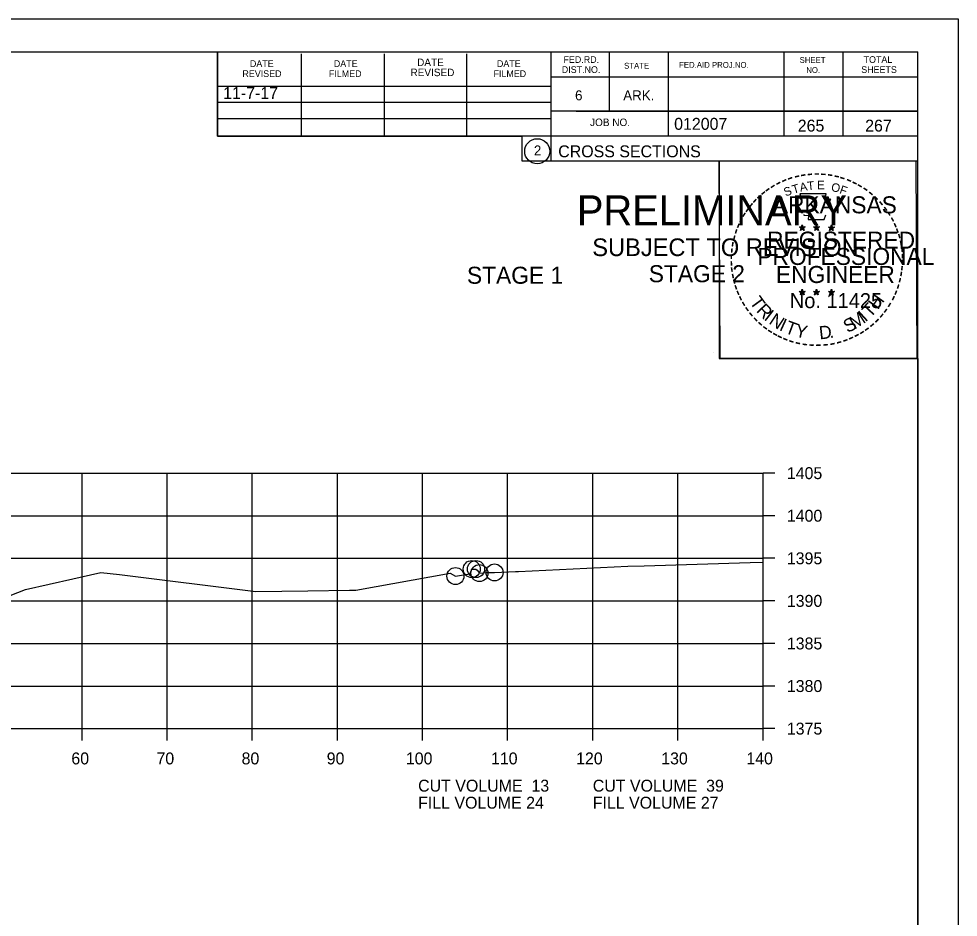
# Model space of a CAD drawing. Extents: x 1374311 to 1383814, y 384102 to 406278.
# Drawn here: x 1382773.4 to 1382883.8, y 387573.8 to 387679.3 of the extents above; entities that cross this region are included whole.
import ezdxf

# ---------------------------------------------------------------- set-up
doc = ezdxf.new("R2010")
doc.units = 0
for name, color, linetype in [('R_Axis', 7, 'Continuous'), ('R_Axis Annot', 7, 'Continuous'), ('R_Border', 7, 'Continuous'), ('R_Border PE', 7, 'Continuous'), ('R_Border Prem', 7, 'Continuous'), ('R_Exist Surface', 7, 'Continuous'), ('R_Fin Surface', 7, 'Continuous'), ('R_Grid', 7, 'Continuous'), ('R_No Plot', 7, 'Continuous'), ('R_Water', 7, 'Continuous')]:
    doc.layers.add(name, color=color, linetype=linetype)

msp = doc.modelspace()

# ---------------------------------------------------------------- linework, layer by layer
at = {"layer": 'R_Axis'}
for p, q in [((1382860.86, 387595.93), (1382860.86, 387625.93)), ((1382862.26, 387625.93), (1382860.86, 387625.93)), ((1382862.26, 387620.93), (1382860.86, 387620.93)), ((1382862.26, 387615.93), (1382860.86, 387615.93)), ((1382862.26, 387610.93), (1382860.86, 387610.93)), ((1382862.26, 387605.93), (1382860.86, 387605.93)), ((1382862.26, 387600.93), (1382860.86, 387600.93)), ((1382580.86, 387595.93), (1382860.86, 387595.93)), ((1382780.86, 387594.53), (1382780.86, 387595.93)), ((1382790.86, 387594.53), (1382790.86, 387595.93)), ((1382800.86, 387594.53), (1382800.86, 387595.93)), ((1382810.86, 387594.53), (1382810.86, 387595.93)), ((1382820.86, 387594.53), (1382820.86, 387595.93)), ((1382830.86, 387594.53), (1382830.86, 387595.93)), ((1382840.86, 387594.53), (1382840.86, 387595.93)), ((1382850.86, 387594.53), (1382850.86, 387595.93)), ((1382860.86, 387594.53), (1382860.86, 387595.93)), ((1382862.26, 387595.93), (1382860.86, 387595.93))]:
    msp.add_line(p, q, dxfattribs=at)
at = {"layer": 'R_Border'}
for p, q in [((1382562.86, 387675.39), (1382879.04, 387675.39)), ((1382796.78, 387665.51), (1382796.78, 387675.39)), ((1382806.64, 387665.51), (1382806.64, 387675.19)), ((1382816.4, 387665.51), (1382816.4, 387675.19)), ((1382826.08, 387665.51), (1382826.08, 387675.19)), ((1382835.94, 387675.39), (1382835.94, 387662.59)), ((1382842.78, 387675.39), (1382842.78, 387668.45)), ((1382849.72, 387675.39), (1382849.72, 387665.51)), ((1382863.3, 387675.39), (1382863.3, 387665.51)), ((1382870.24, 387675.39), (1382870.24, 387665.51)), ((1382879.04, 387469.93), (1382879.04, 387675.39)), ((1382879.04, 387672.45), (1382835.94, 387672.45)), ((1382879.04, 387672.47), (1382879.04, 387672.47)), ((1382796.78, 387671.37), (1382835.94, 387671.37)), ((1382796.78, 387669.51), (1382835.94, 387669.51)), ((1382879.04, 387668.45), (1382835.94, 387668.45)), ((1382838.9, 387668.45), (1382879.04, 387668.45)), ((1382796.78, 387665.51), (1382796.78, 387667.57)), ((1382796.78, 387667.57), (1382835.94, 387667.57)), ((1382879.04, 387665.51), (1382796.78, 387665.51)), ((1382835.94, 387662.59), (1382879.04, 387662.59))]:
    msp.add_line(p, q, dxfattribs=at)
msp.add_circle((1382834.33, 387663.73), 1.47, dxfattribs=at)
at = {"layer": 'R_Border PE'}
for p, q in [((1382865.13, 387654.85), (1382865.47, 387654.73)), ((1382865.13, 387654.85), (1382865.38, 387654.8)), ((1382865.13, 387654.85), (1382865.36, 387654.72)), ((1382865.26, 387654.44), (1382865.47, 387654.73)), ((1382865.26, 387654.44), (1382865.38, 387654.68)), ((1382865.26, 387654.44), (1382865.47, 387654.65)), ((1382865.47, 387655.1), (1382865.43, 387654.85)), ((1382865.47, 387654.73), (1382865.47, 387655.1)), ((1382865.47, 387655.1), (1382865.52, 387654.85)), ((1382865.82, 387654.85), (1382865.47, 387654.73)), ((1382865.69, 387654.44), (1382865.47, 387654.73)), ((1382865.69, 387654.44), (1382865.47, 387654.65)), ((1382865.82, 387654.85), (1382865.54, 387654.8)), ((1382865.69, 387654.44), (1382865.55, 387654.73)), ((1382865.82, 387654.85), (1382865.62, 387654.74)), ((1382866.8, 387654.85), (1382867.14, 387654.73)), ((1382866.8, 387654.85), (1382867.05, 387654.8)), ((1382866.8, 387654.85), (1382867.03, 387654.72)), ((1382866.93, 387654.44), (1382867.14, 387654.73)), ((1382866.93, 387654.44), (1382867.05, 387654.68)), ((1382866.93, 387654.44), (1382867.14, 387654.65)), ((1382867.14, 387655.1), (1382867.1, 387654.85)), ((1382867.14, 387654.73), (1382867.14, 387655.1)), ((1382867.14, 387655.1), (1382867.19, 387654.85)), ((1382867.49, 387654.85), (1382867.14, 387654.73)), ((1382867.36, 387654.44), (1382867.14, 387654.73)), ((1382867.36, 387654.44), (1382867.14, 387654.65)), ((1382867.49, 387654.85), (1382867.21, 387654.8)), ((1382867.36, 387654.44), (1382867.22, 387654.73)), ((1382867.49, 387654.85), (1382867.29, 387654.74)), ((1382868.56, 387654.83), (1382868.91, 387654.72)), ((1382868.56, 387654.83), (1382868.81, 387654.79)), ((1382868.56, 387654.83), (1382868.8, 387654.71)), ((1382868.69, 387654.43), (1382868.91, 387654.72)), ((1382868.69, 387654.43), (1382868.82, 387654.67)), ((1382868.69, 387654.43), (1382868.91, 387654.64)), ((1382868.91, 387655.09), (1382868.87, 387654.84)), ((1382868.91, 387654.72), (1382868.91, 387655.09)), ((1382868.91, 387655.09), (1382868.96, 387654.84)), ((1382869.26, 387654.83), (1382868.91, 387654.72)), ((1382869.12, 387654.43), (1382868.91, 387654.72)), ((1382869.12, 387654.43), (1382868.91, 387654.64)), ((1382869.26, 387654.83), (1382868.97, 387654.78)), ((1382869.12, 387654.43), (1382868.98, 387654.72)), ((1382869.26, 387654.83), (1382869.05, 387654.73)), ((1382865.12, 387647.27), (1382865.47, 387647.16)), ((1382865.12, 387647.27), (1382865.37, 387647.23)), ((1382865.12, 387647.27), (1382865.36, 387647.15)), ((1382865.25, 387646.86), (1382865.47, 387647.16)), ((1382865.25, 387646.86), (1382865.38, 387647.11)), ((1382865.25, 387646.86), (1382865.47, 387647.08)), ((1382865.47, 387647.53), (1382865.43, 387647.27)), ((1382865.47, 387647.16), (1382865.47, 387647.53)), ((1382865.47, 387647.53), (1382865.52, 387647.28)), ((1382865.82, 387647.27), (1382865.47, 387647.16)), ((1382865.68, 387646.86), (1382865.47, 387647.16)), ((1382865.68, 387646.86), (1382865.47, 387647.08)), ((1382865.82, 387647.27), (1382865.53, 387647.22)), ((1382865.68, 387646.86), (1382865.55, 387647.16)), ((1382865.82, 387647.27), (1382865.61, 387647.17)), ((1382866.79, 387647.27), (1382867.14, 387647.16)), ((1382866.79, 387647.27), (1382867.04, 387647.23)), ((1382866.79, 387647.27), (1382867.03, 387647.15)), ((1382866.92, 387646.86), (1382867.14, 387647.16)), ((1382866.92, 387646.86), (1382867.05, 387647.11)), ((1382866.92, 387646.86), (1382867.14, 387647.08)), ((1382867.14, 387647.53), (1382867.1, 387647.27)), ((1382867.14, 387647.16), (1382867.14, 387647.53)), ((1382867.14, 387647.53), (1382867.19, 387647.28)), ((1382867.49, 387647.27), (1382867.14, 387647.16)), ((1382867.35, 387646.86), (1382867.14, 387647.16)), ((1382867.35, 387646.86), (1382867.14, 387647.08)), ((1382867.49, 387647.27), (1382867.2, 387647.22)), ((1382867.35, 387646.86), (1382867.22, 387647.16)), ((1382867.49, 387647.27), (1382867.28, 387647.17)), ((1382868.56, 387647.26), (1382868.91, 387647.15)), ((1382868.56, 387647.26), (1382868.81, 387647.22)), ((1382868.56, 387647.26), (1382868.79, 387647.14)), ((1382868.69, 387646.85), (1382868.91, 387647.15)), ((1382868.69, 387646.85), (1382868.82, 387647.1)), ((1382868.69, 387646.85), (1382868.9, 387647.07)), ((1382868.91, 387647.52), (1382868.87, 387647.26)), ((1382869.12, 387646.85), (1382868.9, 387647.07)), ((1382868.91, 387647.15), (1382868.91, 387647.52)), ((1382868.91, 387647.52), (1382868.96, 387647.27)), ((1382869.25, 387647.26), (1382868.91, 387647.15)), ((1382869.12, 387646.85), (1382868.91, 387647.15)), ((1382869.25, 387647.26), (1382868.97, 387647.21)), ((1382869.12, 387646.85), (1382868.98, 387647.15)), ((1382869.25, 387647.26), (1382869.05, 387647.16))]:
    msp.add_line(p, q, dxfattribs=at)
for points in [[(1382865.17, 387658.72), (1382865.44, 387657.9)], [(1382868.68, 387657.8), (1382868.82, 387658.09), (1382868.13, 387658.06), (1382868.28, 387658.72), (1382865.17, 387658.72)], [(1382865.66, 387656.3), (1382865.66, 387656.21), (1382866.22, 387656.19), (1382866.17, 387655.72), (1382868.04, 387655.72), (1382868.24, 387656.26)], [(1382865.47, 387655.1), (1382865.69, 387654.44), (1382865.13, 387654.85), (1382865.82, 387654.85), (1382865.26, 387654.44), (1382865.47, 387655.1)], [(1382867.14, 387655.1), (1382867.36, 387654.44), (1382866.8, 387654.85), (1382867.49, 387654.85), (1382866.93, 387654.44), (1382867.14, 387655.1)], [(1382868.91, 387655.09), (1382869.12, 387654.43), (1382868.56, 387654.83), (1382869.26, 387654.83), (1382868.69, 387654.43), (1382868.91, 387655.09)], [(1382865.47, 387647.53), (1382865.68, 387646.86), (1382865.12, 387647.27), (1382865.82, 387647.27), (1382865.25, 387646.86), (1382865.47, 387647.53)], [(1382867.14, 387647.53), (1382867.35, 387646.86), (1382866.79, 387647.27), (1382867.49, 387647.27), (1382866.92, 387646.86), (1382867.14, 387647.53)], [(1382868.91, 387647.52), (1382869.12, 387646.85), (1382868.56, 387647.26), (1382869.25, 387647.26), (1382868.69, 387646.85), (1382868.91, 387647.52)]]:
    msp.add_lwpolyline(points, dxfattribs=at)
for centre, radius in [((1382865.47, 387654.73), 0.172), ((1382865.47, 387654.73), 0.145), ((1382865.47, 387654.73), 0.116), ((1382865.47, 387654.73), 0.0991), ((1382865.47, 387654.73), 0.0747), ((1382865.47, 387654.73), 0.0495), ((1382865.47, 387654.73), 0.0296), ((1382867.14, 387654.73), 0.172), ((1382867.14, 387654.73), 0.145), ((1382867.14, 387654.73), 0.116), ((1382867.14, 387654.73), 0.0991), ((1382867.14, 387654.73), 0.0747), ((1382867.14, 387654.73), 0.0495), ((1382867.14, 387654.73), 0.0296), ((1382868.91, 387654.72), 0.172), ((1382868.91, 387654.72), 0.145), ((1382868.91, 387654.72), 0.116), ((1382868.91, 387654.72), 0.0991), ((1382868.91, 387654.72), 0.0747), ((1382868.91, 387654.72), 0.0495), ((1382868.91, 387654.72), 0.0296), ((1382865.47, 387647.16), 0.172), ((1382865.47, 387647.16), 0.145), ((1382865.47, 387647.16), 0.116), ((1382865.47, 387647.16), 0.0991), ((1382865.47, 387647.16), 0.0747), ((1382865.47, 387647.16), 0.0495), ((1382865.47, 387647.16), 0.0296), ((1382867.14, 387647.16), 0.172), ((1382867.14, 387647.16), 0.145), ((1382867.14, 387647.16), 0.116), ((1382867.14, 387647.16), 0.0991), ((1382867.14, 387647.16), 0.0747), ((1382867.14, 387647.16), 0.0495), ((1382867.14, 387647.16), 0.0296), ((1382868.91, 387647.15), 0.172), ((1382868.91, 387647.15), 0.145), ((1382868.91, 387647.15), 0.116), ((1382868.91, 387647.15), 0.0991), ((1382868.91, 387647.15), 0.0747), ((1382868.91, 387647.15), 0.0495), ((1382868.91, 387647.15), 0.0296)]:
    msp.add_circle(centre, radius, dxfattribs=at)
at = {"layer": 'R_Exist Surface'}
msp.add_lwpolyline([(1382770.38, 387610.77), (1382774.22, 387612.26), (1382779.78, 387613.53), (1382783.08, 387614.27), (1382785.25, 387614.04), (1382801.26, 387612.03), (1382807.37, 387612.13), (1382812.27, 387612.19), (1382813.02, 387612.17), (1382824.11, 387614.19), (1382824.73, 387613.85), (1382826.43, 387614.12), (1382826.48, 387614.22), (1382826.64, 387614.67), (1382826.97, 387614.67), (1382827.14, 387614.67), (1382827.26, 387614.52), (1382827.54, 387614.19), (1382828.42, 387614.25), (1382829.32, 387614.27), (1382831.77, 387614.38), (1382832.13, 387614.39), (1382844.96, 387614.99), (1382846.88, 387615.05), (1382859.36, 387615.43), (1382860.86, 387615.46)], dxfattribs=at)
at = {"layer": 'R_Grid'}
for p, q in [((1382580.86, 387625.93), (1382860.86, 387625.93)), ((1382780.86, 387595.93), (1382780.86, 387625.93)), ((1382790.86, 387595.93), (1382790.86, 387625.93)), ((1382800.86, 387595.93), (1382800.86, 387625.93)), ((1382810.86, 387595.93), (1382810.86, 387625.93)), ((1382820.86, 387595.93), (1382820.86, 387625.93)), ((1382830.86, 387595.93), (1382830.86, 387625.93)), ((1382840.86, 387595.93), (1382840.86, 387625.93)), ((1382850.86, 387595.93), (1382850.86, 387625.93)), ((1382860.86, 387595.93), (1382860.86, 387625.93)), ((1382580.86, 387620.93), (1382860.86, 387620.93)), ((1382580.86, 387615.93), (1382860.86, 387615.93)), ((1382580.86, 387610.93), (1382860.86, 387610.93)), ((1382580.86, 387605.93), (1382860.86, 387605.93)), ((1382580.86, 387600.93), (1382860.86, 387600.93)), ((1382580.86, 387595.93), (1382860.86, 387595.93))]:
    msp.add_line(p, q, dxfattribs=at)
at = {"layer": 'R_No Plot'}
for p, q in [((1382550.46, 387679.29), (1382883.79, 387679.29)), ((1382855.08, 387640.14), (1382855.08, 387640.14))]:
    msp.add_line(p, q, dxfattribs=at)
for points in [[(1382550.45, 387679.29), (1382883.79, 387679.29), (1382883.79, 387465.95), (1382550.45, 387465.95)], [(1382796.78, 387675.39), (1382796.78, 387665.51), (1382832.51, 387665.51), (1382832.51, 387662.59), (1382855.71, 387662.59), (1382855.71, 387639.38), (1382879.04, 387639.38), (1382879.04, 387469.93), (1382562.86, 387469.93), (1382562.86, 387675.39)], [(1382855.71, 387662.62), (1382878.81, 387662.62), (1382878.93, 387639.38), (1382855.83, 387639.38)]]:
    msp.add_lwpolyline(points, close=True, dxfattribs=at)
for centre in [(1382826.64, 387614.67), (1382827.14, 387614.67), (1382827.54, 387614.19), (1382829.32, 387614.27), (1382824.73, 387613.85)]:
    msp.add_circle(centre, 1, dxfattribs=at)

# ---------------------------------------------------------------- texts
at = {"layer": 'R_Axis Annot'}
for s, p in [('1405', (1382863.66, 387625.23)), ('1400', (1382863.66, 387620.23)), ('1395', (1382863.66, 387615.23)), ('1390', (1382863.66, 387610.23)), ('1385', (1382863.66, 387605.23)), ('1380', (1382863.66, 387600.23)), ('1375', (1382863.66, 387595.23)), ('60', (1382779.6, 387591.73)), ('70', (1382789.6, 387591.73)), ('80', (1382799.6, 387591.73)), ('90', (1382809.6, 387591.73)), ('100', (1382818.9, 387591.73)), ('110', (1382828.9, 387591.73)), ('120', (1382838.9, 387591.73)), ('130', (1382848.9, 387591.73)), ('140', (1382858.9, 387591.73)), ('CUT VOLUME  13', (1382820.34, 387588.53)), ('CUT VOLUME  39', (1382840.86, 387588.53)), ('FILL VOLUME 24', (1382820.34, 387586.53)), ('FILL VOLUME 27', (1382840.86, 387586.53))]:
    msp.add_text(s, height=1.4, dxfattribs=at).set_placement(p)
at = {"layer": 'R_Border'}
for s, height, p in [('DATE', 0.879, (1382820.22, 387673.73)), ('FED.RD.', 0.782, (1382837.42, 387674.11)), ('SHEET', 0.684, (1382865.16, 387674.11)), ('TOTAL', 0.782, (1382872.68, 387674.11)), ('DATE', 0.782, (1382800.58, 387673.63)), ('DATE', 0.782, (1382810.44, 387673.63)), ('REVISED', 0.879, (1382819.44, 387672.55)), ('DATE', 0.782, (1382829.6, 387673.63)), ('DIST.NO.', 0.782, (1382837.22, 387672.93)), ('STATE', 0.684, (1382844.54, 387673.43)), ('FED.AID PROJ.NO.', 0.684, (1382851, 387673.53)), ('NO.', 0.684, (1382865.94, 387672.93)), ('SHEETS', 0.782, (1382872.4, 387672.93)), ('REVISED', 0.782, (1382799.7, 387672.45)), ('FILMED', 0.782, (1382809.86, 387672.45)), ('FILMED', 0.782, (1382829.2, 387672.45)), ('6', 1.17, (1382838.78, 387669.71)), ('ARK.', 1.172, (1382844.44, 387669.71)), ('JOB NO.', 0.879, (1382840.54, 387666.69)), ('012007', 1.4, (1382850.42, 387666.25)), ('2', 1.17, (1382833.94, 387663.24)), ('CROSS SECTIONS', 1.4, (1382836.8, 387663.02))]:
    msp.add_text(s, height=height, rotation=360, dxfattribs=at).set_placement(p)
at = {"layer": 'R_Border PE'}
for s, height, rotation, p in [('-', 1.6, 28.7918, (1382862.65, 387659.26)), ('-', 1.6, 24.3072, (1382863.28, 387659.58)), ('-', 1.6, 19.1761, (1382863.91, 387659.85)), ('-', 1.6, 13.6301, (1382864.66, 387660.09)), ('-', 1.6, 10.2193, (1382865.34, 387660.25)), ('T', 1, 6.0228, (1382866.11, 387659.15)), ('-', 1.6, 5.8968, (1382866.07, 387660.36)), ('-', 1.6, 0.1862, (1382866.84, 387660.44)), ('E', 1, 0.8323, (1382867.22, 387659.26)), ('-', 1.6, 357.743, (1382867.57, 387660.42)), ('-', 1.6, 352.1617, (1382868.31, 387660.37)), ('-', 1.6, 347.2049, (1382869.03, 387660.25)), ('-', 1.6, 342.3362, (1382869.66, 387660.1)), ('-', 1.6, 337.8551, (1382870.4, 387659.87)), ('-', 1.6, 334.1211, (1382871.03, 387659.6)), ('-', 1.6, 38.9507, (1382861, 387658.12)), ('-', 1.6, 36.2317, (1382861.47, 387658.5)), ('-', 1.6, 34.0636, (1382862.05, 387658.89)), ('S', 1, 21.594, (1382863.52, 387658.4)), ('T', 1, 16.4036, (1382864.44, 387658.73)), ('A', 1, 11.2132, (1382865.26, 387658.98)), ('O', 1, 350.4515, (1382868.82, 387659.05)), ('F', 1, 340.0707, (1382869.77, 387658.82)), ('-', 1.6, 329.6409, (1382871.61, 387659.32)), ('-', 1.6, 325.8627, (1382872.25, 387658.96)), ('-', 1.6, 48.423, (1382860.12, 387657.23)), ('-', 1.6, 42.9622, (1382860.56, 387657.7)), ('ARKANSAS', 2, 360, (1382862.02, 387656.44)), ('-', 1.6, 320.5297, (1382872.86, 387658.53)), ('-', 1.6, 315.5786, (1382873.46, 387658.05)), ('-', 1.6, 54.2325, (1382859.3, 387656.17)), ('-', 1.6, 50.6142, (1382859.71, 387656.74)), ('-', 1.6, 309.8797, (1382874.03, 387657.5)), ('-', 1.6, 306.6522, (1382874.56, 387656.89)), ('-', 1.6, 62.8713, (1382858.66, 387655.03)), ('-', 1.6, 58.0706, (1382858.97, 387655.65)), ('-', 1.4, 303.6753, (1382875.04, 387656.33)), ('-', 1.6, 299.6684, (1382875.36, 387655.72)), ('-', 1.6, 67.7743, (1382858.4, 387654.42)), ('DWB', 0.01, 360, (1382865.46, 387654.73)), ('DWB', 0.01, 360, (1382867.13, 387654.73)), ('DWB', 0.01, 360, (1382868.9, 387654.72)), ('-', 1.6, 294.6628, (1382875.68, 387655.11)), ('-', 1.6, 290.5728, (1382875.94, 387654.53)), ('-', 1.6, 75.461, (1382857.99, 387653.08)), ('-', 1.6, 72.3945, (1382858.18, 387653.79)), ('REGISTERED', 2, 360, (1382861.34, 387652.29)), ('-', 1.6, 285.1233, (1382876.18, 387653.95)), ('-', 1.6, 81.2013, (1382857.85, 387652.36)), ('-', 1.6, 280.5493, (1382876.38, 387653.21)), ('-', 1.6, 276.5962, (1382876.54, 387652.44)), ('-', 1.6, 89.0622, (1382857.75, 387650.97)), ('-', 1.6, 85.1863, (1382857.78, 387651.67)), ('PROFESSIONAL', 2, 360, (1382860.19, 387650.38)), ('-', 1.6, 274.3301, (1382876.6, 387651.72)), ('-', 1.6, 94.1959, (1382857.79, 387650.25)), ('ENGINEER', 2, 360, (1382862.38, 387648.26)), ('-', 1.6, 263.5172, (1382876.61, 387650.42)), ('-', 1.6, 269.9407, (1382876.63, 387651.09)), ('-', 1.6, 98.9479, (1382857.86, 387649.58)), ('-', 1.6, 101.7149, (1382858, 387648.85)), ('-', 1.6, 260.9953, (1382876.54, 387649.77)), ('-', 1.6, 105.4578, (1382858.16, 387648.25)), ('-', 1.6, 109.0874, (1382858.37, 387647.62)), ('-', 1.6, 252.8681, (1382876.25, 387648.37)), ('-', 1.6, 255.7626, (1382876.43, 387649.09)), ('-', 1.6, 114.0643, (1382858.63, 387647.03)), ('No. 11425', 1.757, 360, (1382864.01, 387645.31)), ('DWB', 0.01, 360, (1382865.46, 387647.16)), ('DWB', 0.01, 360, (1382867.13, 387647.16)), ('DWB', 0.01, 360, (1382868.89, 387647.15)), ('H', 1.54, 54.6088, (1382874.35, 387645.04)), ('-', 1.6, 247.8887, (1382876.03, 387647.69)), ('-', 1.6, 115.7289, (1382858.93, 387646.41)), ('-', 1.6, 120.4471, (1382859.29, 387645.82)), ('T', 1.54, 306.0406, (1382859.23, 387646)), ('R', 1.54, 314.005, (1382859.99, 387644.95)), ('T', 1.54, 46.6444, (1382873.46, 387644.09)), ('-', 1.6, 239.0712, (1382875.37, 387646.31)), ('-', 1.6, 244.6197, (1382875.77, 387647.07)), ('-', 1.6, 125.8934, (1382859.69, 387645.26)), ('-', 1.6, 130.7181, (1382860.15, 387644.71)), ('I', 1.54, 321.9694, (1382860.89, 387644.02)), ('N', 1.54, 326.5002, (1382861.46, 387643.55)), ('M', 1.54, 32.6563, (1382871.61, 387642.77)), ('I', 1.54, 42.1136, (1382872.9, 387643.61)), ('-', 1.6, 233.8452, (1382874.97, 387645.66)), ('-', 1.6, 134.2238, (1382860.67, 387644.16)), ('-', 1.6, 138.9338, (1382861.2, 387643.7)), ('I', 1.54, 335.3603, (1382862.67, 387642.76)), ('T', 1.54, 339.8912, (1382863.33, 387642.44)), ('S', 1.54, 26.9312, (1382870.78, 387642.36)), ('-', 1.6, 225.7653, (1382874.06, 387644.53)), ('-', 1.6, 231.2538, (1382874.54, 387645.09)), ('-', 1.6, 144.6463, (1382861.75, 387643.29)), ('-', 1.6, 148.0898, (1382862.31, 387642.92)), ('Y', 1.54, 347.8556, (1382864.55, 387641.99)), ('D', 1.54, 6.3969, (1382867.53, 387641.63)), ('-', 1.6, 212.2491, (1382872.46, 387643.16)), ('-', 1.6, 215.7363, (1382872.99, 387643.55)), ('-', 1.6, 221.0851, (1382873.54, 387644.02)), ('-', 1.6, 151.5704, (1382862.89, 387642.6)), ('-', 1.6, 154.6002, (1382863.41, 387642.35)), ('-', 1.6, 158.5612, (1382864.04, 387642.1)), ('-', 1.6, 162.7983, (1382864.72, 387641.88)), ('.', 1.54, 13.7642, (1382868.72, 387641.76)), ('-', 1.6, 195.4743, (1382869.98, 387641.98)), ('-', 1.6, 200.7184, (1382870.65, 387642.22)), ('-', 1.6, 204.2516, (1382871.27, 387642.5)), ('-', 1.6, 207.3568, (1382871.9, 387642.82)), ('-', 1.6, 167.5555, (1382865.44, 387641.72)), ('-', 1.6, 173.1155, (1382866.21, 387641.61)), ('-', 1.6, 176.5183, (1382866.96, 387641.56)), ('-', 1.6, 181.5918, (1382867.7, 387641.58)), ('-', 1.6, 185.8167, (1382868.51, 387641.65)), ('-', 1.6, 191.2858, (1382869.25, 387641.78))]:
    msp.add_text(s, height=height, rotation=rotation, dxfattribs=at).set_placement(p)
at = {"layer": 'R_Border Prem'}
for s, height, p in [('PRELIMINARY', 3.5, (1382838.99, 387655.05)), ('DWB', 0.01, (1382839.74, 387656.9)), ('SUBJECT TO REVISION', 2.0751, (1382840.8, 387651.42))]:
    msp.add_text(s, height=height, rotation=360, dxfattribs=at).set_placement(p)
at = {"layer": 'R_Fin Surface'}
msp.add_text('11-7-17', height=1.4, dxfattribs=at).set_placement((1382797.43, 387669.87))
at = {"layer": 'R_Water'}
for s, p in [('265', (1382864.94, 387666.04)), ('267', (1382872.86, 387666.04))]:
    msp.add_text(s, height=1.4, rotation=360, dxfattribs=at).set_placement(p)
for s, p in [('STAGE 2', (1382847.44, 387648.35)), ('STAGE 1', (1382826.08, 387648.17))]:
    msp.add_text(s, height=2, dxfattribs=at).set_placement(p)

doc.saveas('drawing.dxf')
